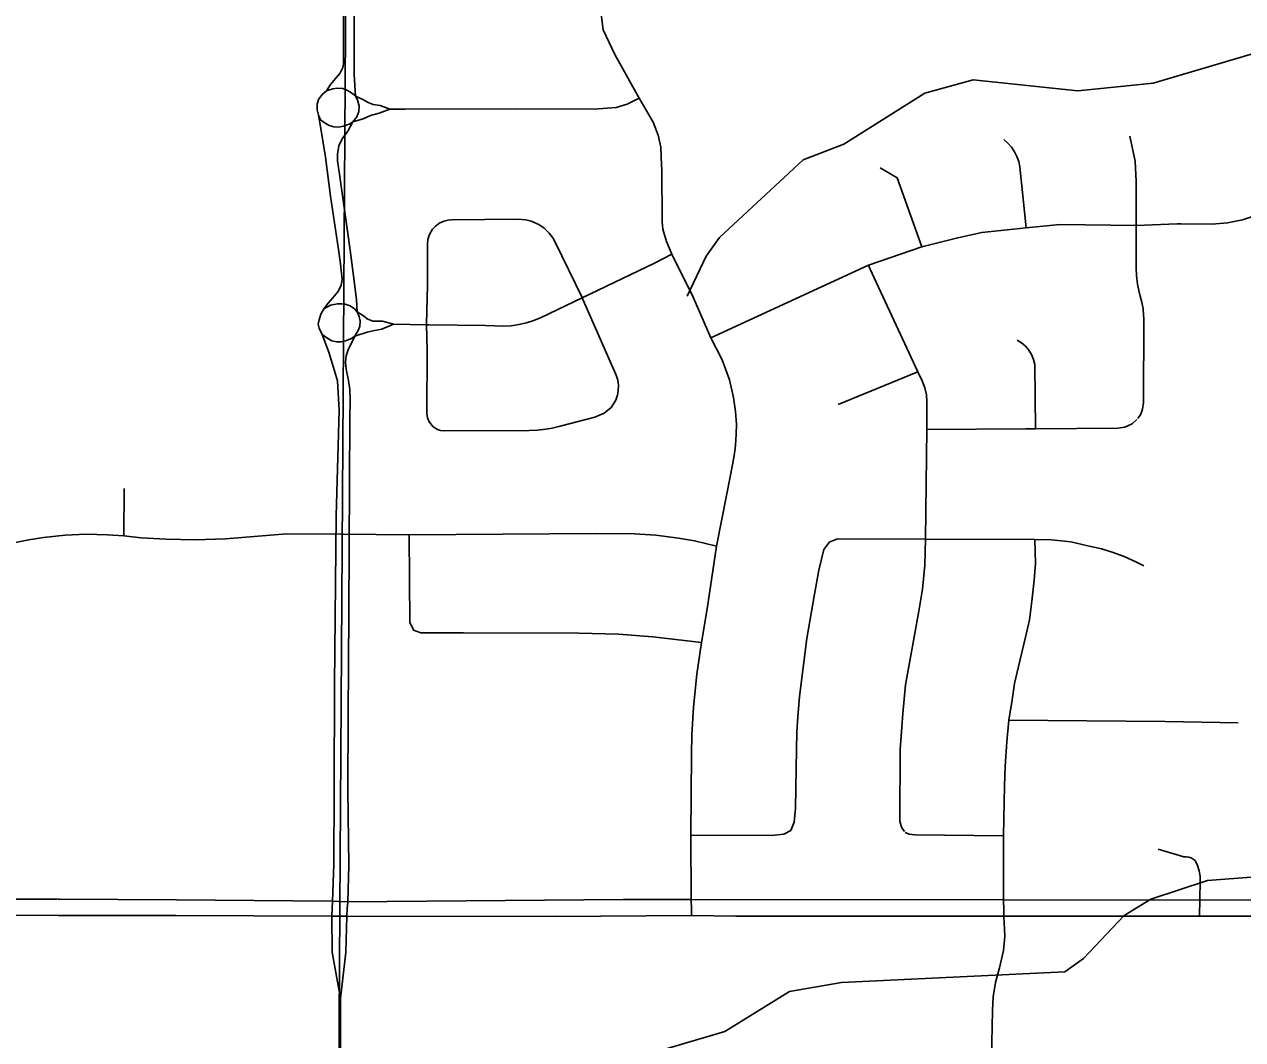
# Model space of a CAD drawing. Extents: x -1403959 to 81668, y -1400582 to 11018.
# Drawn here: x 6492.6 to 6561.9, y 8808.1 to 8865.8 of the extents above; entities that cross this region are included whole.
import ezdxf

# ---------------------------------------------------------------- set-up
doc = ezdxf.new("R2010")
doc.units = 0
for name, color, linetype in [('tdCiSectNmbr', 7, 'Continuous'), ('tdCiSectTwpRng', 7, 'Continuous'), ('tdCoClipBndry', 7, 'Continuous'), ('tdCoSurfBitum', 7, 'Continuous')]:
    doc.layers.add(name, color=color, linetype=linetype)

msp = doc.modelspace()

# ---------------------------------------------------------------- linework, layer by layer
at = {"layer": 'tdCiSectNmbr'}
for points in [[(6509.397, 8884.302), (6509.84, 8883.065), (6510.153, 8882.05), (6510.42, 8880.867), (6510.588, 8879.821), (6510.756, 8878.325), (6510.763, 8877.661), (6510.74, 8869.463), (6510.717, 8866.028), (6510.71, 8864.028), (6510.725, 8863.57), (6510.672, 8863.379), (6510.511, 8863.036), (6510.259, 8862.746), (6509.977, 8862.418), (6509.748, 8862.059)], [(6511.028, 8817.993), (6510.974, 8822.252), (6510.993, 8826.488), (6511.031, 8832.366), (6511.088, 8843.453), (6511.091, 8844.428), (6511.081, 8845.059), (6511.009, 8845.578), (6510.867, 8846.219), (6510.826, 8846.616), (6510.877, 8846.982), (6510.979, 8847.308), (6511.366, 8848.092), (6511.579, 8848.448), (6511.64, 8848.661), (6511.661, 8848.946), (6511.61, 8849.221), (6511.498, 8849.476), (6511.467, 8850.178), (6511.294, 8851.532), (6511.101, 8852.987), (6510.49, 8857.312), (6510.378, 8858.075), (6510.378, 8858.452), (6510.45, 8858.93), (6510.643, 8859.317), (6510.959, 8859.764), (6511.254, 8860.284), (6511.478, 8860.579), (6511.59, 8860.884), (6511.61, 8861.189), (6511.518, 8861.546), (6511.406, 8861.759), (6511.325, 8863.001), (6511.325, 8867.387)], [(6509.748, 8862.059), (6509.511, 8861.853), (6509.305, 8861.555), (6509.229, 8861.288), (6509.229, 8860.975), (6509.29, 8860.67)], [(6509.29, 8860.67), (6509.42, 8859.906), (6509.702, 8858.288), (6509.985, 8856.059), (6510.435, 8853.029), (6510.557, 8852.204), (6510.603, 8851.678), (6510.641, 8851.334), (6510.588, 8850.975), (6510.389, 8850.609), (6510.114, 8850.281), (6509.855, 8849.968), (6509.595, 8849.64)], [(6509.595, 8849.64), (6509.435, 8849.35), (6509.328, 8849.014), (6509.282, 8848.769), (6509.343, 8848.548), (6509.504, 8848.189)], [(6509.504, 8848.189), (6509.878, 8847.182), (6510.206, 8846.113), (6510.374, 8845.556), (6510.404, 8845.197), (6510.481, 8843.884), (6510.298, 8837.862), (6510.214, 8828.267), (6510.183, 8822.252), (6510.164, 8818.05)], [(6510.164, 8818.05), (6510.093, 8815.939), (6510.079, 8815.519)], [(6510.936, 8815.502), (6510.957, 8815.911), (6511.028, 8817.993)], [(6494.455, 8816.059), (6488.649, 8816.051)], [(6494.566, 8816.058), (6494.477, 8816.059)], [(6592.159, 8815.935), (6571.77, 8815.999), (6548.276, 8816.012), (6530.504, 8816.039), (6526.635, 8816.045), (6510.957, 8815.911), (6510.093, 8815.939), (6507.828, 8815.966), (6501.214, 8816.013), (6494.566, 8816.058)], [(6488.683, 8815.146), (6490.101, 8815.14), (6494.492, 8815.134)], [(6494.492, 8815.134), (6494.509, 8815.134)], [(6494.509, 8815.134), (6501.153, 8815.134), (6501.171, 8815.134)], [(6501.171, 8815.134), (6510.064, 8815.09), (6510.538, 8815.09)], [(6510.079, 8815.519), (6510.064, 8815.09), (6510.079, 8813.036), (6510.541, 8810.41)], [(6510.538, 8815.09), (6510.914, 8815.09), (6522.784, 8815.072), (6530.508, 8815.134), (6533.036, 8815.088), (6548.291, 8815.096), (6551.39, 8815.097)], [(6510.541, 8810.41), (6510.858, 8813.036), (6510.914, 8815.09), (6510.936, 8815.5)], [(6510.936, 8815.5), (6510.936, 8815.502)], [(6551.39, 8815.097), (6571.809, 8815.097), (6585.911, 8815.132)], [(6510.542, 8808.947), (6510.541, 8810.41)], [(6510.334, 8767.003), (6510.334, 8767.053), (6510.346, 8769.125), (6510.373, 8773.893), (6510.411, 8779.405), (6510.549, 8799.199), (6510.544, 8805.461), (6510.542, 8808.947)]]:
    msp.add_lwpolyline(points, dxfattribs=at)
at = {"layer": 'tdCiSectTwpRng'}
for points in [[(6528.821, 8857.595), (6528.819, 8857.822), (6528.778, 8858.856), (6528.615, 8859.524), (6528.338, 8860.265), (6527.538, 8861.638), (6526.148, 8864.124), (6525.497, 8865.524), (6525.399, 8866.257), (6525.419, 8867.054), (6525.415, 8870.149), (6525.451, 8874.042)], [(6511.399, 8861.765), (6511.116, 8861.976), (6510.902, 8862.098), (6510.673, 8862.189), (6510.361, 8862.205), (6510.116, 8862.17), (6509.748, 8862.059)], [(6513.35, 8861.006), (6512.811, 8861.228), (6512.414, 8861.281), (6512.124, 8861.38), (6511.818, 8861.563), (6511.406, 8861.759)], [(6513.353, 8861.005), (6514.236, 8861.005), (6520.581, 8861.029), (6524.97, 8861.005), (6526.235, 8861.101), (6526.855, 8861.291), (6527.538, 8861.638)], [(6558.38, 8854.481), (6560.123, 8854.471), (6561.021, 8854.541), (6561.873, 8854.704), (6562.83, 8855.043), (6563.751, 8855.451), (6565.235, 8856.518), (6566.89, 8858.216), (6568.759, 8860), (6569.9, 8860.678), (6571.02, 8861.168), (6572.444, 8861.6), (6573.824, 8861.715), (6575.337, 8861.717), (6576.819, 8861.717), (6577.471, 8861.74)], [(6509.29, 8860.67), (6509.414, 8860.403), (6509.612, 8860.243), (6509.903, 8860.09), (6510.162, 8860.006), (6510.437, 8859.991), (6510.719, 8860.052), (6511.04, 8860.159), (6511.234, 8860.272)], [(6511.254, 8860.284), (6511.834, 8860.464), (6512.246, 8860.655), (6512.75, 8860.777), (6513.353, 8861.005)], [(6549.558, 8854.261), (6549.193, 8857.722), (6549.131, 8858.024), (6549.031, 8858.315), (6548.893, 8858.591), (6548.72, 8858.847), (6548.515, 8859.077), (6548.282, 8859.279)], [(6555.908, 8843.412), (6556.076, 8843.661), (6556.184, 8843.947), (6556.232, 8844.315), (6556.246, 8849.042), (6556.237, 8849.335), (6556.208, 8849.644), (6556.14, 8850.029), (6556.051, 8850.37), (6555.965, 8850.685), (6555.89, 8851.049), (6555.827, 8851.548), (6555.809, 8851.964), (6555.809, 8854.397), (6555.809, 8856.892), (6555.762, 8858.057), (6555.457, 8859.47)], [(6530.508, 8815.193), (6530.508, 8815.451), (6530.504, 8816.039), (6530.483, 8819.704), (6530.512, 8824.293), (6530.545, 8825.417), (6530.634, 8826.988), (6530.822, 8828.852), (6531.08, 8830.66), (6531.4, 8832.573), (6531.948, 8836.139), (6532.532, 8839.12), (6532.849, 8840.764), (6532.963, 8841.408), (6533.028, 8841.896), (6533.053, 8842.49), (6533.069, 8843.093), (6533.012, 8843.801), (6532.914, 8844.607), (6532.686, 8845.601), (6532.255, 8846.749), (6531.612, 8847.998), (6530.61, 8850.315), (6529.395, 8852.752), (6529.104, 8853.482), (6528.892, 8854.191), (6528.843, 8854.598), (6528.821, 8857.595)], [(6543.62, 8853.168), (6542.213, 8857.103), (6541.259, 8857.676)], [(6515.855, 8854.253), (6515.944, 8854.351), (6516.193, 8854.534), (6516.441, 8854.645), (6516.671, 8854.702), (6516.87, 8854.718), (6520.662, 8854.754), (6521.087, 8854.719), (6521.39, 8854.643), (6521.823, 8854.453)], [(6526.293, 8844.696), (6526.302, 8844.723), (6526.351, 8845.01), (6526.357, 8845.301), (6526.318, 8845.59), (6526.237, 8845.87), (6524.301, 8850.273), (6524.29, 8850.297), (6522.764, 8853.44), (6522.621, 8853.697), (6522.425, 8853.958), (6522.14, 8854.236), (6521.823, 8854.453)], [(6531.612, 8847.998), (6540.58, 8852.128), (6543.62, 8853.168), (6545.667, 8853.689), (6547.032, 8853.993), (6549.558, 8854.261), (6551.477, 8854.448), (6555.809, 8854.397), (6558.151, 8854.483), (6558.38, 8854.481)], [(6515.855, 8854.253), (6515.786, 8854.178), (6515.611, 8853.881), (6515.524, 8853.6), (6515.498, 8853.337), (6515.491, 8851.001), (6515.436, 8848.771), (6515.435, 8848.743), (6515.48, 8847.32), (6515.469, 8843.712), (6515.504, 8843.444), (6515.602, 8843.21)], [(6513.568, 8848.77), (6515.435, 8848.743), (6515.588, 8848.741), (6518.794, 8848.694), (6519.825, 8848.656), (6520.265, 8848.689), (6520.701, 8848.755), (6521.131, 8848.855), (6521.552, 8848.988), (6521.962, 8849.152), (6524.301, 8850.273), (6528.412, 8852.244), (6529.395, 8852.752)], [(6543.862, 8839.689), (6543.91, 8842.776), (6543.91, 8844.387), (6543.883, 8844.75), (6543.797, 8845.148), (6543.643, 8845.549), (6543.402, 8846.065), (6540.664, 8851.937), (6540.58, 8852.128)], [(6511.475, 8849.501), (6511.346, 8849.643), (6511.094, 8849.811), (6510.819, 8849.917), (6510.598, 8849.94), (6510.369, 8849.94), (6509.972, 8849.856), (6509.595, 8849.64)], [(6513.568, 8848.77), (6512.941, 8848.94), (6512.392, 8848.948), (6512.064, 8849.085), (6511.85, 8849.246), (6511.498, 8849.476)], [(6509.504, 8848.189), (6509.766, 8847.994), (6510.056, 8847.826), (6510.338, 8847.765), (6510.575, 8847.765), (6510.842, 8847.826), (6511.17, 8847.963), (6511.325, 8848.065)], [(6511.366, 8848.092), (6512.071, 8848.315), (6512.483, 8848.414), (6512.903, 8848.498), (6513.564, 8848.769)], [(6550.097, 8842.82), (6550.047, 8846.488), (6549.976, 8846.774), (6549.861, 8847.045), (6549.707, 8847.295), (6549.517, 8847.519), (6549.294, 8847.711), (6549.045, 8847.867)], [(6538.855, 8844.203), (6543.402, 8846.065)], [(6515.602, 8843.21), (6515.604, 8843.204), (6515.822, 8842.942), (6516.06, 8842.791), (6516.239, 8842.729), (6516.473, 8842.701), (6521.29, 8842.735), (6521.76, 8842.754), (6522.239, 8842.805), (6522.593, 8842.864), (6523.044, 8842.965), (6525.025, 8843.479), (6525.546, 8843.705), (6525.94, 8844.041), (6526.211, 8844.446), (6526.293, 8844.696)], [(6543.91, 8842.776), (6549.54, 8842.816), (6550.097, 8842.82), (6554.777, 8842.853), (6555.174, 8842.911), (6555.586, 8843.103), (6555.862, 8843.345)], [(6498.223, 8836.731), (6498.243, 8839.419)], [(6542.638, 8819.913), (6542.491, 8820.113), (6542.366, 8820.484), (6542.386, 8824.573), (6542.532, 8826.622), (6542.699, 8828.254), (6542.95, 8829.717), (6543.451, 8832.445), (6543.66, 8833.7), (6543.785, 8835.059), (6543.827, 8836.544), (6543.862, 8839.689)], [(6491.962, 8836.341), (6492.817, 8836.512), (6493.656, 8836.642), (6494.877, 8836.772), (6496.074, 8836.829), (6497.287, 8836.78), (6498.223, 8836.731), (6499.209, 8836.626), (6500.633, 8836.536), (6502.278, 8836.512), (6504.004, 8836.569), (6505.633, 8836.699), (6507.497, 8836.837), (6510.695, 8836.819), (6514.457, 8836.789), (6525.12, 8836.863), (6527.271, 8836.841), (6528.495, 8836.763), (6529.774, 8836.598), (6530.679, 8836.443), (6531.948, 8836.139)], [(6514.636, 8831.508), (6514.5, 8831.786), (6514.457, 8836.789)], [(6538.325, 8836.342), (6538.351, 8836.377)], [(6538.351, 8836.377), (6538.831, 8836.565), (6543.827, 8836.544), (6550.055, 8836.523), (6550.996, 8836.502), (6552.095, 8836.389), (6553.06, 8836.165), (6553.835, 8835.987), (6554.456, 8835.801), (6555.135, 8835.55), (6555.788, 8835.259), (6556.251, 8835.021)], [(6548.285, 8815.436), (6548.276, 8816.012), (6548.276, 8816.57), (6548.276, 8819.664), (6548.328, 8822.497), (6548.37, 8823.601), (6548.454, 8825.018), (6548.579, 8826.252), (6548.767, 8827.391), (6548.903, 8828.322), (6549.112, 8829.295), (6549.512, 8830.96), (6549.742, 8831.943), (6549.888, 8833.01), (6550.014, 8834.202), (6550.097, 8835.164), (6550.055, 8836.523)], [(6536.245, 8820.157), (6536.351, 8820.431), (6536.428, 8821.236), (6536.493, 8824.599), (6536.518, 8825.561), (6536.567, 8826.424), (6536.666, 8827.584), (6537.085, 8830.889), (6537.515, 8833.407), (6537.765, 8834.787), (6538.037, 8835.959), (6538.325, 8836.342)], [(6514.636, 8831.508), (6514.71, 8831.355), (6515.118, 8831.212), (6517.545, 8831.212), (6524.109, 8831.19), (6526.359, 8831.146), (6528.323, 8830.991), (6531.08, 8830.66)], [(6548.579, 8826.252), (6557.471, 8826.176), (6561.609, 8826.093)], [(6530.483, 8819.704), (6535.063, 8819.682), (6535.778, 8819.759), (6536.173, 8819.974), (6536.243, 8820.152)], [(6542.679, 8819.857), (6542.909, 8819.758), (6543.244, 8819.71), (6548.276, 8819.664)], [(6559.41, 8815.097), (6559.458, 8817.061), (6559.453, 8817.372), (6559.403, 8817.679), (6559.308, 8817.975), (6559.172, 8818.254), (6559.061, 8818.34), (6558.938, 8818.405), (6558.805, 8818.45), (6558.667, 8818.471), (6558.528, 8818.469), (6557.072, 8818.898)], [(6530.508, 8815.134), (6530.508, 8815.193)], [(6547.593, 8806.997), (6547.648, 8809.73), (6547.688, 8810.503), (6547.81, 8811.325), (6548.047, 8812.156), (6548.266, 8813.141), (6548.34, 8813.955), (6548.291, 8815.096), (6548.285, 8815.436)]]:
    msp.add_lwpolyline(points, dxfattribs=at)
at = {"layer": 'tdCoClipBndry'}
msp.add_lwpolyline([(6705.371, 9009.391), (6705.299, 8963.481), (6656.93, 8963.619), (6656.779, 8918.07), (6608.19, 8918.156), (6511.175, 8918.248), (6510.505, 8815.517), (6509.95, 8718.685)], dxfattribs=at)
at = {"layer": 'tdCoSurfBitum'}
for points in [[(6530.27, 8850.362), (6531.347, 8852.648), (6532.114, 8853.714), (6536.864, 8858.124), (6539.185, 8859.028), (6543.799, 8861.915), (6546.55, 8862.672), (6552.504, 8862.048), (6556.781, 8862.496), (6563.962, 8864.617)], [(6526.758, 8806.863), (6532.414, 8808.521), (6536.087, 8810.798), (6539.052, 8811.318), (6551.751, 8811.927), (6552.824, 8812.69), (6555.124, 8815.134), (6556.657, 8816.05), (6559.873, 8817.12), (6567.829, 8817.729)]]:
    msp.add_lwpolyline(points, dxfattribs=at)

doc.saveas('drawing.dxf')
